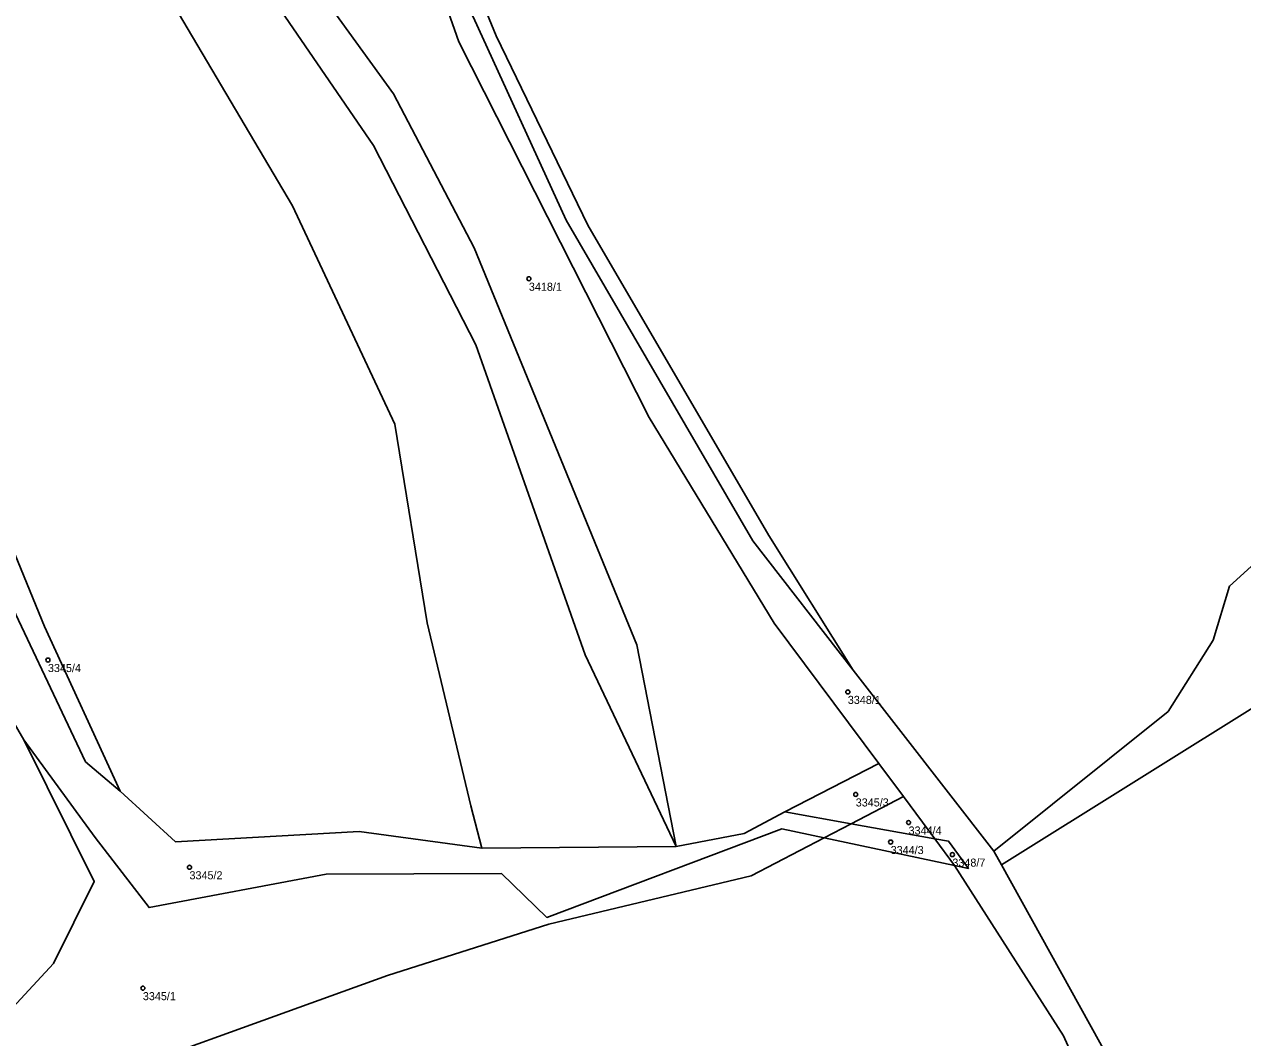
# Model space of a CAD drawing. Extents: x -878211 to -870363, y -1058464 to -1052522.
# Drawn here: x -875559.7 to -875408.6, y -1056051.2 to -1055925.6 of the extents above; entities that cross this region are included whole.
import ezdxf

# ---------------------------------------------------------------- set-up
doc = ezdxf.new("R2010")
doc.units = 0
doc.layers.add('Vrstva 50', color=7, linetype='Continuous')
doc.layers.add('Vrstva 51', color=7, linetype='Continuous')

msp = doc.modelspace()

# ---------------------------------------------------------------- linework, layer by layer
at = {"layer": 'Vrstva 50'}
for centre in [(-875497.11, -1055957.11994), (-875556.74, -1056004.37994), (-875457.57, -1056008.32994), (-875456.59, -1056021.03994), (-875450.04, -1056024.51994), (-875452.26, -1056026.93994), (-875444.61, -1056028.49994), (-875539.19, -1056030.06994), (-875544.97, -1056045.04994)]:
    msp.add_circle(centre, 0.25, dxfattribs=at)
at = {"layer": 'Vrstva 51'}
for points in [[(-875531.43, -1055883.5), (-875547.96, -1055865.09), (-875550.84, -1055861.89), (-875580.42, -1055812.64), (-875592.35, -1055790), (-875611.24, -1055795.18), (-875586.21, -1055847.78), (-875570.51, -1055872.73), (-875547.72, -1055901.1), (-875530.35, -1055920.19), (-875516.39, -1055940.61), (-875503.71, -1055965.33), (-875490.14, -1056003.74), (-875478.87, -1056027.51), (-875483.71, -1056002.49), (-875503.91, -1055953.27), (-875513.88, -1055934.2), (-875529.65, -1055912.43), (-875517.15, -1055904.46), (-875519.7, -1055900.53), (-875535.23, -1055886.96)], [(-875581.8, -1055876.8), (-875541.75, -1055922.12), (-875526.44, -1055948.1), (-875513.75, -1055975.16), (-875509.74, -1055999.75), (-875504.33, -1056022.47), (-875502.93, -1056027.7), (-875478.87, -1056027.51), (-875490.14, -1056003.74), (-875503.71, -1055965.33), (-875516.39, -1055940.61), (-875530.35, -1055920.19), (-875547.72, -1055901.1), (-875570.51, -1055872.73), (-875586.21, -1055847.78), (-875611.24, -1055795.18), (-875628.61, -1055799.94)], [(-875362.75, -1055952.1), (-875385.63, -1055926.88), (-875389.98, -1055922.01), (-875472.51, -1055829.77), (-875497.48, -1055852.55), (-875528.97, -1055881.26), (-875511.79, -1055901.13), (-875501.18, -1055927.01), (-875489.79, -1055950.48), (-875467.35, -1055988.93), (-875456.91, -1056005.63), (-875439.46, -1056028.07), (-875417.87, -1056010.77), (-875412.27, -1056001.92), (-875410.25, -1055995.22)], [(-875511.79, -1055901.13), (-875528.97, -1055881.26), (-875531.43, -1055883.5), (-875514.39, -1055902.63), (-875510.28, -1055915.03), (-875504.02, -1055924.67), (-875492.47, -1055949.84), (-875469.36, -1055989.62), (-875456.91, -1056005.63), (-875467.35, -1055988.93), (-875489.79, -1055950.48), (-875501.18, -1055927.01)], [(-875510.28, -1055915.03), (-875517.15, -1055904.46), (-875529.65, -1055912.43), (-875513.88, -1055934.2), (-875503.91, -1055953.27), (-875483.71, -1056002.49), (-875478.87, -1056027.51), (-875470.44, -1056025.88), (-875465.39, -1056023.21), (-875453.73, -1056017.19), (-875466.69, -1055999.79), (-875482.18, -1055974.31), (-875505.79, -1055927.74)], [(-875439.46, -1056028.07), (-875438.53, -1056029.76), (-875405.06, -1056008.85), (-875386.69, -1056022.78), (-875375.11, -1056025.49), (-875365.65, -1056027.13), (-875344.59, -1056033.11), (-875355.95, -1056023.97), (-875369.82, -1056006.84), (-875374.03, -1055984.52), (-875366.27, -1055957.99), (-875362.75, -1055952.1), (-875410.25, -1055995.22), (-875412.27, -1056001.92), (-875417.87, -1056010.77)], [(-875547.79, -1056020.65), (-875557.16, -1056000.24), (-875561.19, -1055990.42), (-875563.64, -1055992.64), (-875552.07, -1056016.98)], [(-875565.54, -1056004.3), (-875559.73, -1056014.28), (-875550.87, -1056026.37), (-875544.2, -1056035.06), (-875522.23, -1056030.92), (-875500.5, -1056030.85), (-875494.88, -1056036.28), (-875465.77, -1056025.32), (-875460.52, -1056026.43), (-875457.15, -1056024.68), (-875465.39, -1056023.21), (-875470.44, -1056025.88), (-875478.87, -1056027.51), (-875502.93, -1056027.7), (-875518.15, -1056025.65), (-875540.91, -1056026.91), (-875547.79, -1056020.65), (-875552.07, -1056016.98), (-875563.64, -1055992.64), (-875566.6, -1055995.44)], [(-875645.07, -1056091.31), (-875628.08, -1056078.48), (-875617.32, -1056074.3), (-875594.46, -1056067.25), (-875570.32, -1056057.38), (-875556.05, -1056042.01), (-875550.99, -1056031.83), (-875559.73, -1056014.28), (-875565.54, -1056004.3), (-875569.71, -1055997.15), (-875582.15, -1056006.32), (-875591.92, -1056014.08), (-875624.15, -1056034.71), (-875650.53, -1056059.82), (-875668.19, -1056074.38), (-875685.07, -1056091.77), (-875699.4, -1056118.56), (-875654.78, -1056108.5), (-875653.27, -1056099.29)], [(-875405.06, -1056008.85), (-875438.53, -1056029.76), (-875425.05, -1056054.11), (-875413.13, -1056060.46), (-875392.51, -1056071.44), (-875374.13, -1056072.7), (-875320.15, -1056080.01), (-875228.18, -1056114.54), (-875248.7, -1056097.77), (-875272.77, -1056080.11), (-875320.77, -1056039.77), (-875344.59, -1056033.11), (-875365.65, -1056027.13), (-875375.11, -1056025.49), (-875386.69, -1056022.78)], [(-875450.67, -1056021.31), (-875453.73, -1056017.19), (-875465.39, -1056023.21), (-875457.15, -1056024.68)], [(-875450.67, -1056021.31), (-875457.15, -1056024.68), (-875446.79, -1056026.52)], [(-875444.35, -1056029.84), (-875446.79, -1056026.52), (-875457.15, -1056024.68), (-875460.52, -1056026.43)], [(-875424.74, -1056064.51), (-875430.83, -1056050.95), (-875444.35, -1056029.84), (-875460.52, -1056026.43), (-875469.57, -1056031.12), (-875494.66, -1056037.13), (-875514.66, -1056043.48), (-875559.07, -1056059.51), (-875546.82, -1056096.22), (-875522.6, -1056089.49), (-875507.51, -1056085.19), (-875478.4, -1056075.91), (-875459.79, -1056070.19), (-875440.64, -1056066.35)], [(-875446.79, -1056026.52), (-875444.35, -1056029.84), (-875442.61, -1056030.21), (-875445.07, -1056026.83)]]:
    msp.add_lwpolyline(points, close=True, dxfattribs=at)
for points in [[(-875614.28, -1055910.97), (-875591.23, -1055962.39), (-875583.09, -1055955.91), (-875581.03, -1055954.27), (-875578.86, -1055953.66), (-875573.1, -1055963.31), (-875565.5, -1055979.92), (-875561.19, -1055990.42), (-875557.16, -1056000.24), (-875547.79, -1056020.65), (-875540.91, -1056026.91), (-875518.15, -1056025.65), (-875502.93, -1056027.7), (-875504.33, -1056022.47), (-875509.74, -1055999.75), (-875513.75, -1055975.16), (-875526.44, -1055948.1), (-875541.75, -1055922.12)], [(-875510.28, -1055915.03), (-875505.79, -1055927.74), (-875482.18, -1055974.31), (-875466.69, -1055999.79), (-875453.73, -1056017.19), (-875450.67, -1056021.31), (-875446.79, -1056026.52), (-875445.07, -1056026.83), (-875442.61, -1056030.21), (-875444.35, -1056029.84), (-875430.83, -1056050.95), (-875424.74, -1056064.51), (-875421.21, -1056068.07), (-875408.13, -1056125.42)], [(-875408.54, -1056110.29), (-875412.01, -1056093), (-875413.38, -1056081.25), (-875413.75, -1056070.33), (-875419.63, -1056063.91), (-875425.05, -1056054.11), (-875438.53, -1056029.76), (-875439.46, -1056028.07), (-875456.91, -1056005.63), (-875469.36, -1055989.62), (-875492.47, -1055949.84), (-875504.02, -1055924.67)], [(-875578.35, -1056065.7), (-875559.07, -1056059.51), (-875514.66, -1056043.48), (-875494.66, -1056037.13), (-875469.57, -1056031.12), (-875460.52, -1056026.43), (-875465.77, -1056025.32), (-875494.88, -1056036.28), (-875500.5, -1056030.85), (-875522.23, -1056030.92), (-875544.2, -1056035.06), (-875550.87, -1056026.37), (-875559.73, -1056014.28), (-875550.99, -1056031.83), (-875556.05, -1056042.01), (-875570.32, -1056057.38)]]:
    msp.add_lwpolyline(points, dxfattribs=at)

# ---------------------------------------------------------------- texts
at = {"layer": 'Vrstva 50'}
for s, p in [('3418/1', (-875497.11, -1055958.609)), ('3345/4', (-875556.74, -1056005.869)), ('3348/1', (-875457.57, -1056009.819)), ('3345/3', (-875456.59, -1056022.529)), ('3344/4', (-875450.04, -1056026.009)), ('3344/3', (-875452.26, -1056028.429)), ('3348/7', (-875444.61, -1056029.989)), ('3345/2', (-875539.19, -1056031.559)), ('3345/1', (-875544.97, -1056046.539))]:
    msp.add_text(s, height=0.999996, dxfattribs=at).set_placement(p)

doc.saveas('drawing.dxf')
